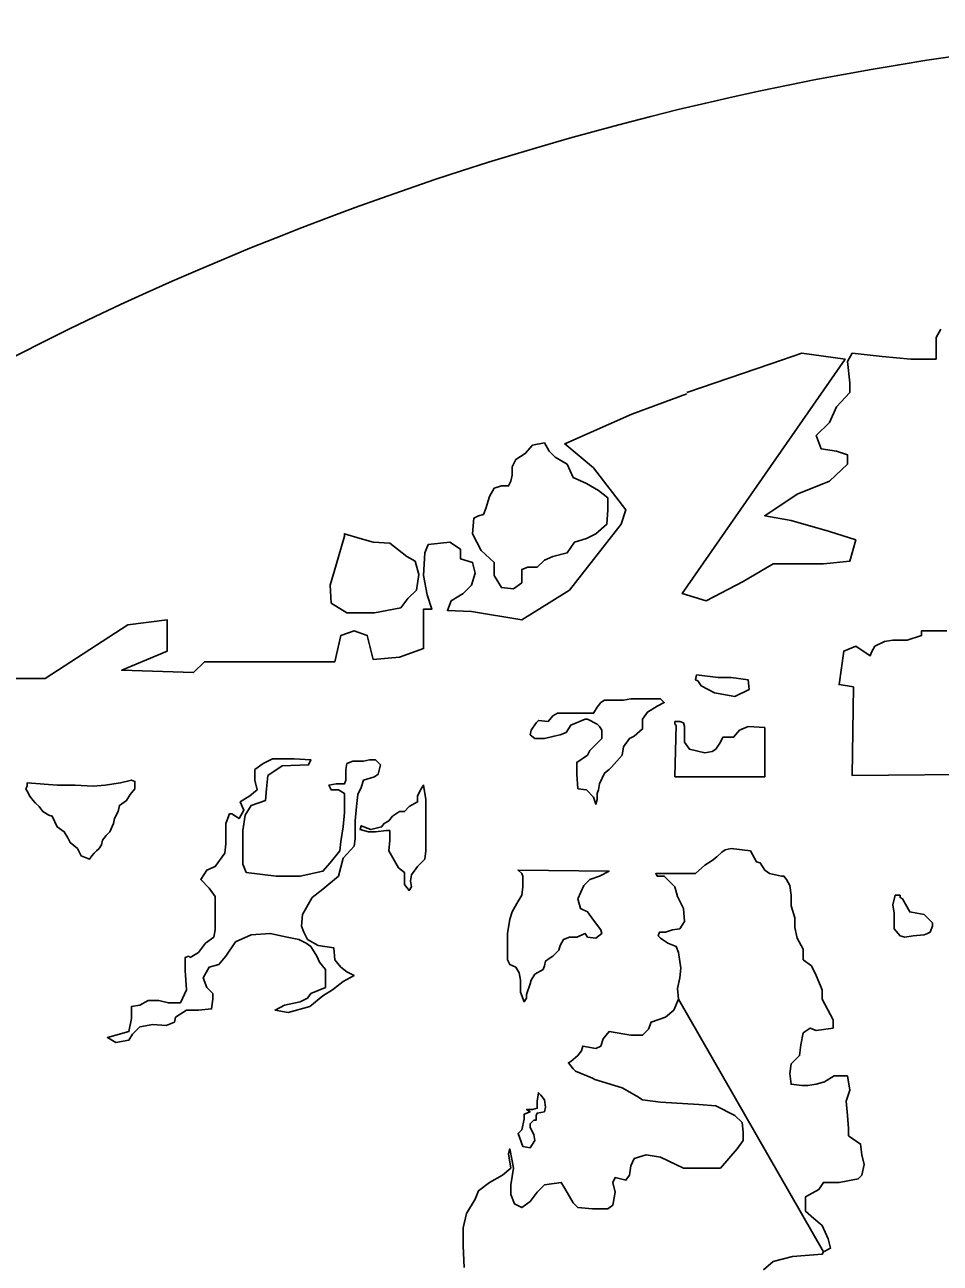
# Model space of a CAD drawing. Extents: x -11.4 to 84.1, y 11.1 to 59.
# Drawn here: x 34.98499 to 35.01735, y 30.54829 to 30.59209 of the extents above; entities that cross this region are included whole.
import ezdxf

# ---------------------------------------------------------------- set-up
doc = ezdxf.new("R2010")
doc.units = 0
doc.layers.add('SH_Data', color=7, linetype='Continuous')

msp = doc.modelspace()

# ---------------------------------------------------------------- linework, layer by layer
at = {"layer": 'SH_Data'}
for p, q in [((35.01322699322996, 30.548691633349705), (35.00810474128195, 30.557623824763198)), ((35.00810474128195, 30.557623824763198), (35.01322699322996, 30.548691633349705))]:
    msp.add_line(p, q, dxfattribs=at)
for points in [[(35.00840106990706, 30.579086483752), (35.011364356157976, 30.580102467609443), (35.01246500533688, 30.580483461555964), (35.01398898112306, 30.58027179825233), (35.00823173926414, 30.571974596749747), (35.00907839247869, 30.571720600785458), (35.01039070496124, 30.572397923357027), (35.01144902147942, 30.573032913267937), (35.01322699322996, 30.573032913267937), (35.014158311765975, 30.573117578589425), (35.01436997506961, 30.573879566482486), (35.013438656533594, 30.574175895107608), (35.01208401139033, 30.57455688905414), (35.01115269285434, 30.574726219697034), (35.012295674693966, 30.57548820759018), (35.013438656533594, 30.575953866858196), (35.01407364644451, 30.576546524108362), (35.01407364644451, 30.576885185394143), (35.01369265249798, 30.577012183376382), (35.01314232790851, 30.577096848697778), (35.0129729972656, 30.5775625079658), (35.013438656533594, 30.578028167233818), (35.01369265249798, 30.578578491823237), (35.014158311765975, 30.579086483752), (35.014158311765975, 30.57942514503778), (35.01407364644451, 30.580187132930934), (35.01424297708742, 30.580483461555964), (35.0153012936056, 30.580356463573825), (35.01631727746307, 30.58027179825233), (35.01720626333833, 30.58027179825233), (35.01720626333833, 30.58103378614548), (35.01737559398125, 30.581330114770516)], [(34.98050384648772, 30.568968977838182), (34.985710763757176, 30.568968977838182), (34.98863171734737, 30.570873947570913), (34.99002869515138, 30.571043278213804), (34.99002869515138, 30.569942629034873), (34.98842005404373, 30.569265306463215), (34.99096001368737, 30.569180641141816), (34.99134100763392, 30.56956163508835), (34.99595526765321, 30.56956163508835), (34.996166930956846, 30.5704929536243), (34.99663259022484, 30.570662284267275), (34.99709824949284, 30.5704929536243), (34.997309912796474, 30.56964630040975), (34.998241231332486, 30.56973096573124), (34.99908788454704, 30.570027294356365), (34.99908788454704, 30.570873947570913), (34.99908788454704, 30.571424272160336), (34.99938421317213, 30.571424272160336), (34.99921488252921, 30.5719322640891), (34.99908788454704, 30.57260958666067), (34.999130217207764, 30.57341390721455), (34.99925721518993, 30.57371023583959), (35.00001920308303, 30.573794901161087), (35.000400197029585, 30.573540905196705), (35.000400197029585, 30.573202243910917), (35.00082352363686, 30.57307524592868), (35.0009081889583, 30.572694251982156), (35.000781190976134, 30.57227092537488), (35.00048486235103, 30.571974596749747), (35.00006153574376, 30.571720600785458), (34.99993453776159, 30.571381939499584), (35.000781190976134, 30.571339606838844), (35.002559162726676, 30.571043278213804), (35.004252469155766, 30.572101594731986), (35.006072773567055, 30.57442989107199), (35.006242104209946, 30.57493788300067), (35.00509912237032, 30.576419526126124), (35.004083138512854, 30.577266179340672), (35.00645376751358, 30.578324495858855), (35.00840106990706, 30.57904415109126)], [(35.0033634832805, 30.57730851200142), (35.00353281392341, 30.577012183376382), (35.003744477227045, 30.576800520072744), (35.00416780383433, 30.576546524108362), (35.00437946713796, 30.576080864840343), (35.00484512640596, 30.575869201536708), (35.00526845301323, 30.575615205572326), (35.00560711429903, 30.57536120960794), (35.00560711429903, 30.57493788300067), (35.00556478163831, 30.57442989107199), (35.00518378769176, 30.57409122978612), (35.00484512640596, 30.573921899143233), (35.00442179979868, 30.573794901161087), (35.00416780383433, 30.57341390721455), (35.00365981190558, 30.57328690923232), (35.0033634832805, 30.57315991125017), (35.003109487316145, 30.57290591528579), (35.00277082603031, 30.57290591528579), (35.002559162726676, 30.572821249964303), (35.002559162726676, 30.572355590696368), (35.002262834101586, 30.572143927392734), (35.00183950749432, 30.57218626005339), (35.00158551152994, 30.57260958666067), (35.00158551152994, 30.57307524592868), (35.001119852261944, 30.573498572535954), (35.00082352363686, 30.57409122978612), (35.00086585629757, 30.574641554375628), (35.00103518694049, 30.574726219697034), (35.0012045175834, 30.574768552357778), (35.001289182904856, 30.574980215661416), (35.00141618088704, 30.575403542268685), (35.00158551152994, 30.575699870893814), (35.00183950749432, 30.57578453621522), (35.002093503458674, 30.57578453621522), (35.00217816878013, 30.575953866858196), (35.002220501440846, 30.576165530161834), (35.002220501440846, 30.57646185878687), (35.00234749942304, 30.57671585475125), (35.00268616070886, 30.57692751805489), (35.002940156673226, 30.577223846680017), (35.0033634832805, 30.57730851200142)], [(34.99879155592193, 30.573117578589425), (34.998918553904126, 30.57265191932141), (34.99883388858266, 30.572101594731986), (34.99853755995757, 30.571805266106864), (34.99828356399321, 30.571466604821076), (34.9973522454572, 30.571297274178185), (34.996378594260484, 30.571297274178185), (34.995828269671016, 30.57163593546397), (34.9957859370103, 30.57227092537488), (34.995997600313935, 30.572990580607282), (34.99629392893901, 30.57400656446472), (34.99629392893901, 30.57409122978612), (34.99684425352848, 30.573921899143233), (34.997309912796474, 30.573794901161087), (34.99790257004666, 30.57375256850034), (34.99849522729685, 30.57328690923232), (34.99879155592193, 30.573117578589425)], [(35.01758725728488, 30.570662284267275), (35.016698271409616, 30.570662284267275), (35.016698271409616, 30.5704929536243), (35.016190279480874, 30.5703236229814), (35.01614794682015, 30.5703236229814), (35.01568228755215, 30.5703236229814), (35.01538595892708, 30.570281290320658), (35.015047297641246, 30.570111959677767), (35.01492029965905, 30.56990029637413), (35.014877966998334, 30.56977329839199), (35.01436997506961, 30.570111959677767), (35.01394664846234, 30.569942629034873), (35.013777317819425, 30.568757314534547), (35.01428530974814, 30.568672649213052), (35.01424297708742, 30.565540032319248), (35.01936522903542, 30.565582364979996)], [(35.00950171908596, 30.569011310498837), (35.00873973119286, 30.56909597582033), (35.00869739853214, 30.568926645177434), (35.00878206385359, 30.568884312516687), (35.00890906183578, 30.568714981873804), (35.009374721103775, 30.568460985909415), (35.01009437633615, 30.568333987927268), (35.01060236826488, 30.568587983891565), (35.01056003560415, 30.568926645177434), (35.00996737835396, 30.569011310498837), (35.00950171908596, 30.569011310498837)], [(35.005395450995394, 30.56714867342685), (35.005395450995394, 30.567021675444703), (35.005395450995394, 30.566852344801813), (35.004972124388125, 30.56642901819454), (35.00488745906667, 30.566259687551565), (35.00450646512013, 30.566005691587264), (35.00450646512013, 30.565582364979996), (35.00454879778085, 30.565074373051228), (35.00484512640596, 30.565032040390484), (35.00509912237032, 30.5647780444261), (35.00518378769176, 30.56452404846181), (35.00522612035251, 30.5646933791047), (35.00522612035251, 30.564905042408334), (35.00526845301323, 30.565032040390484), (35.00531078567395, 30.565243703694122), (35.00548011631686, 30.565624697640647), (35.00564944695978, 30.565751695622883), (35.005734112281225, 30.565836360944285), (35.006115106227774, 30.566259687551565), (35.0061574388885, 30.566556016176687), (35.00636910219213, 30.566852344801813), (35.00653843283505, 30.566937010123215), (35.006834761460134, 30.567191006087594), (35.006834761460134, 30.567529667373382), (35.007004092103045, 30.567783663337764), (35.007342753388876, 30.567995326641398), (35.00759674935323, 30.568122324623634), (35.00746975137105, 30.568249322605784), (35.00713109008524, 30.568249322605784), (35.006411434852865, 30.568249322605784), (35.0061574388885, 30.568206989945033), (35.005903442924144, 30.568206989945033), (35.00548011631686, 30.568206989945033), (35.005353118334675, 30.568122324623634), (35.00522612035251, 30.56795299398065), (35.00509912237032, 30.567741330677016), (35.00488745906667, 30.567741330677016), (35.00471812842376, 30.567741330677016), (35.004252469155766, 30.567741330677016), (35.00382914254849, 30.567741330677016), (35.00365981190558, 30.567656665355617), (35.003490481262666, 30.567445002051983), (35.00315181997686, 30.567487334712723), (35.00306715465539, 30.567402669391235), (35.0028978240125, 30.56714867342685), (35.00285549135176, 30.56697934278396), (35.00302482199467, 30.566852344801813), (35.00315181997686, 30.566852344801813), (35.0033634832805, 30.566852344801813), (35.003702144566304, 30.566937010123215), (35.00391380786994, 30.56697934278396), (35.00412547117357, 30.567064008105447), (35.00421013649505, 30.567191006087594), (35.00429480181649, 30.567318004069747), (35.004802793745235, 30.567529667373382), (35.00488745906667, 30.567529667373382), (35.00522612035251, 30.567360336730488), (35.00531078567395, 30.56727567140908), (35.005395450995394, 30.56714867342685)], [(35.01115269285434, 30.56723333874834), (35.01056003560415, 30.56727567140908), (35.010263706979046, 30.56714867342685), (35.01005204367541, 30.566894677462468), (35.00967104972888, 30.566894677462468), (35.00958638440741, 30.566725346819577), (35.009417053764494, 30.5664713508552), (35.00929005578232, 30.566386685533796), (35.009036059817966, 30.566344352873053), (35.008485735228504, 30.5664713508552), (35.00831640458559, 30.566725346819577), (35.00831640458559, 30.566937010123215), (35.00831640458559, 30.56714867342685), (35.00831640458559, 30.56727567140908), (35.008274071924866, 30.567402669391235), (35.00814707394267, 30.567445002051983), (35.00797774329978, 30.567445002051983), (35.00797774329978, 30.567360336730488), (35.00802007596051, 30.567318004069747), (35.00797774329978, 30.5654976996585), (35.01115269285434, 30.5654976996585), (35.01115269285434, 30.56723333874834)], [(34.99388096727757, 30.561984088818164), (34.992822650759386, 30.562111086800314), (34.99269565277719, 30.562407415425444), (34.99269565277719, 30.562703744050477), (34.99269565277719, 30.563127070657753), (34.99269565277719, 30.563592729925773), (34.99278031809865, 30.564143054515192), (34.9929919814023, 30.564481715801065), (34.99349997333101, 30.564651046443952), (34.99354230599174, 30.565074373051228), (34.993584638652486, 30.565540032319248), (34.99409263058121, 30.56587869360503), (34.9950239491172, 30.565921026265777), (34.995108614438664, 30.566090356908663), (34.99451595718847, 30.56613268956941), (34.993753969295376, 30.56613268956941), (34.99341530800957, 30.565963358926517), (34.99311897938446, 30.565751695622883), (34.99311897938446, 30.565370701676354), (34.99320364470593, 30.565032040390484), (34.99294964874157, 30.564820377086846), (34.99261098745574, 30.564608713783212), (34.99273798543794, 30.56431238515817), (34.99256865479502, 30.564016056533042), (34.99231465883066, 30.564185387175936), (34.9922299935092, 30.564185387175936), (34.99210299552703, 30.56384672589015), (34.99210299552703, 30.563465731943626), (34.99210299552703, 30.563127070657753), (34.99206066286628, 30.562788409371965), (34.99172200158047, 30.56232275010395), (34.99142567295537, 30.562195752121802), (34.991214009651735, 30.561857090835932), (34.99151033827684, 30.561560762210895), (34.99172200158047, 30.56126443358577), (34.99172200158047, 30.560714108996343), (34.99172200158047, 30.560079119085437), (34.99167966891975, 30.559825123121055), (34.99138334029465, 30.559613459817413), (34.99112934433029, 30.559274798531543), (34.990833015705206, 30.559105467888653), (34.99079068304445, 30.559147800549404), (34.99066368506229, 30.559105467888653), (34.99066368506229, 30.55863980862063), (34.990706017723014, 30.557962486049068), (34.990494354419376, 30.557496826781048), (34.99007102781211, 30.557496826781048), (34.98973236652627, 30.557581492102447), (34.98935137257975, 30.557581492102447), (34.989055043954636, 30.55741216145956), (34.98875871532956, 30.557369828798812), (34.98875871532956, 30.556946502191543), (34.988674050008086, 30.55648084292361), (34.98820839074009, 30.556353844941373), (34.987912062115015, 30.556269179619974), (34.98820839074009, 30.556099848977), (34.988674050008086, 30.556184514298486), (34.98880104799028, 30.556396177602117), (34.989055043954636, 30.556650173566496), (34.98952070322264, 30.556734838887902), (34.989986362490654, 30.556692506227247), (34.99028269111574, 30.556819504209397), (34.990325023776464, 30.556988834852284), (34.990706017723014, 30.55724283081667), (34.99112934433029, 30.55724283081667), (34.991595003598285, 30.557285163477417), (34.99163733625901, 30.557623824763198), (34.99163733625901, 30.557835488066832), (34.99142567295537, 30.558047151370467), (34.9912986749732, 30.558385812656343), (34.99151033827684, 30.55876680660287), (34.99184899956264, 30.55885147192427), (34.99210299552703, 30.559147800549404), (34.99244165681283, 30.55965579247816), (34.9929919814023, 30.559909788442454), (34.993669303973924, 30.5599521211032), (34.99426196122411, 30.559825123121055), (34.99468528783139, 30.559740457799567), (34.99493928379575, 30.559613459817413), (34.995108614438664, 30.559486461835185), (34.9953202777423, 30.559147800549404), (34.99540494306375, 30.558936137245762), (34.995616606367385, 30.55868214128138), (34.995616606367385, 30.558385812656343), (34.995616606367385, 30.558047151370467), (34.995108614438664, 30.557835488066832), (34.99498161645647, 30.557666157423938), (34.994727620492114, 30.55753915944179), (34.994177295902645, 30.55741216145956), (34.99383863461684, 30.55724283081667), (34.99430429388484, 30.557158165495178), (34.99506628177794, 30.557369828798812), (34.99553194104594, 30.557750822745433), (34.99587060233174, 30.557962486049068), (34.99625159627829, 30.558258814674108), (34.99663259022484, 30.558470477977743), (34.996378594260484, 30.558597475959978), (34.996166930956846, 30.55876680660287), (34.99595526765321, 30.55902080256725), (34.99591293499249, 30.559444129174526), (34.99536261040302, 30.559528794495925)], [(34.99536261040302, 30.559528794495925), (34.99498161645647, 30.559740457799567), (34.99485461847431, 30.55999445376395), (34.99476995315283, 30.560206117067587), (34.99481228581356, 30.560629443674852), (34.99515094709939, 30.561222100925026), (34.99553194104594, 30.56151842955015), (34.99608226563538, 30.561984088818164), (34.99625159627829, 30.562619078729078), (34.99663259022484, 30.563042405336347), (34.99667492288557, 30.563296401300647), (34.99667492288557, 30.56367739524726), (34.99667492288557, 30.563931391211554), (34.996717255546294, 30.564439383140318), (34.996759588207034, 30.564862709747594), (34.9968865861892, 30.565116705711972), (34.99697125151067, 30.565370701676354), (34.9973522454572, 30.5654976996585), (34.997479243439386, 30.565582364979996), (34.99756390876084, 30.565921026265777), (34.99739457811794, 30.566090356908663), (34.9971829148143, 30.566090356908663), (34.99697125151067, 30.566048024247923), (34.99659025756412, 30.566048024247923), (34.996378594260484, 30.565963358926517), (34.99633626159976, 30.565751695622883), (34.99633626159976, 30.565582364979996), (34.99633626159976, 30.565370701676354), (34.99629392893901, 30.565243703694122), (34.995997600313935, 30.565243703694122), (34.99574360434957, 30.565201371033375), (34.995828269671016, 30.565032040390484), (34.99608226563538, 30.565032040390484), (34.99629392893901, 30.564905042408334), (34.99629392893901, 30.564608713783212), (34.99629392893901, 30.564227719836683), (34.99625159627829, 30.563719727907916), (34.996166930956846, 30.563211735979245), (34.99612459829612, 30.56287307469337), (34.9957859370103, 30.562449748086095), (34.99553194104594, 30.56215341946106), (34.994727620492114, 30.561984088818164), (34.99388096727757, 30.561984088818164)], [(34.98816605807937, 30.564016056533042), (34.988293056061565, 30.56427005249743), (34.988335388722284, 30.564481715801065), (34.98858938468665, 30.564651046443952), (34.98871638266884, 30.564862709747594), (34.988885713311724, 30.565074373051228), (34.988885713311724, 30.565328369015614), (34.98875871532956, 30.565370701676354), (34.98837772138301, 30.565286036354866), (34.98782739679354, 30.565201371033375), (34.98740407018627, 30.565159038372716), (34.98676908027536, 30.565201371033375), (34.98613409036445, 30.565201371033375), (34.98507577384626, 30.565286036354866), (34.98507577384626, 30.565159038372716), (34.98503344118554, 30.565074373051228), (34.98511810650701, 30.564905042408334), (34.985160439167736, 30.564820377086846), (34.98528743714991, 30.564651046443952), (34.985372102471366, 30.564566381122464), (34.98549910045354, 30.564439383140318), (34.98562609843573, 30.56427005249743), (34.98583776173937, 30.564143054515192), (34.985964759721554, 30.56410072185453), (34.98613409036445, 30.563719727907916), (34.98638808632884, 30.563550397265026), (34.986515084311, 30.56333873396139), (34.98659974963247, 30.5631694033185), (34.98685374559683, 30.56295774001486), (34.986980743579, 30.562703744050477), (34.9872770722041, 30.562576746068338), (34.987361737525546, 30.562703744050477), (34.98744640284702, 30.562788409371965), (34.98753106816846, 30.56287307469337), (34.98761573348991, 30.56295774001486), (34.98770039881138, 30.563084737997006), (34.987742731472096, 30.56325406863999), (34.98786972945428, 30.56342339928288), (34.98799672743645, 30.563550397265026), (34.98812372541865, 30.56384672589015), (34.98816605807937, 30.564016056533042)], [(34.99917254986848, 30.563719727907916), (34.99917254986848, 30.564227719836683), (34.99917254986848, 30.5646933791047), (34.99908788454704, 30.565201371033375), (34.99900321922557, 30.565074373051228), (34.9988762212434, 30.564820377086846), (34.9988762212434, 30.564608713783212), (34.9985798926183, 30.564439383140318), (34.99841056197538, 30.56427005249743), (34.998241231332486, 30.56427005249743), (34.99798723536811, 30.56410072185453), (34.99786023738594, 30.563931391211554), (34.997690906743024, 30.56384672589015), (34.997606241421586, 30.563719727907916), (34.99722524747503, 30.563635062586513), (34.9968865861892, 30.563762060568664), (34.99684425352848, 30.563635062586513), (34.99714058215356, 30.563550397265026), (34.99739457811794, 30.563550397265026), (34.99777557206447, 30.563592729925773), (34.99790257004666, 30.563592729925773), (34.99790257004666, 30.56325406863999), (34.99786023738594, 30.56287307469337), (34.998198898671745, 30.56228041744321), (34.99841056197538, 30.562111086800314), (34.99841056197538, 30.561687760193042), (34.9985798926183, 30.561476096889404), (34.99866455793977, 30.561603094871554), (34.99862222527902, 30.56181475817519), (34.99866455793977, 30.562026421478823), (34.9988762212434, 30.56232275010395), (34.999130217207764, 30.562576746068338), (34.99917254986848, 30.56287307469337), (34.99917254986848, 30.563381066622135), (34.99917254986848, 30.563719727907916)], [(35.01322699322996, 30.548691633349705), (35.01348098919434, 30.54881863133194), (35.013396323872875, 30.54915729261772), (35.01318466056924, 30.54962295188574), (35.012888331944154, 30.54987694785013), (35.01259200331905, 30.55013094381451), (35.01259200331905, 30.550638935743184), (35.013057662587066, 30.550892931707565), (35.01322699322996, 30.551146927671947), (35.013777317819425, 30.551146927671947), (35.01445464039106, 30.55127392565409), (35.01458163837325, 30.55140092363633), (35.014666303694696, 30.551781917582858), (35.01458163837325, 30.55212057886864), (35.014539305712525, 30.552501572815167), (35.014115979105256, 30.552797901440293), (35.014115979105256, 30.553051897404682), (35.01407364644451, 30.553517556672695), (35.01403131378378, 30.55402554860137), (35.014158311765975, 30.5544065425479), (35.01407364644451, 30.554914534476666), (35.013607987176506, 30.554914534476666), (35.013269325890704, 30.554702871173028), (35.0129729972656, 30.554618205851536), (35.012676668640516, 30.55457587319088), (35.01246500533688, 30.55457587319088), (35.01208401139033, 30.554618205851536), (35.01204167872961, 30.55499919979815), (35.01208401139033, 30.55533786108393), (35.01238034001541, 30.555634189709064), (35.01242267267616, 30.556015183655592), (35.012507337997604, 30.55643851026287), (35.01276133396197, 30.556607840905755), (35.0129729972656, 30.556523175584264), (35.01356565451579, 30.556607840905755), (35.01356565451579, 30.556904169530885), (35.01318466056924, 30.557623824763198), (35.01318466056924, 30.557962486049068), (35.0129729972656, 30.558470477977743), (35.01280366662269, 30.558809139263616), (35.012507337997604, 30.55902080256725), (35.012507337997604, 30.559401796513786), (35.012295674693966, 30.559782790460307), (35.01221100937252, 30.560163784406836), (35.01221100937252, 30.56050244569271), (35.01208401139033, 30.560925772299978), (35.01208401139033, 30.561306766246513), (35.01204167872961, 30.561645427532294), (35.01191468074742, 30.561857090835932), (35.011830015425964, 30.561984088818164), (35.0117453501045, 30.561984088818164), (35.01132202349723, 30.56206875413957), (35.01115269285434, 30.562195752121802), (35.01098336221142, 30.562449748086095), (35.010856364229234, 30.562492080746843), (35.010644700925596, 30.56287307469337), (35.00996737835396, 30.56295774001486), (35.009755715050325, 30.56291540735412), (35.00962871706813, 30.562830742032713), (35.00945938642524, 30.562661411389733), (35.00929005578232, 30.56253441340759), (35.009036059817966, 30.562365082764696), (35.00869739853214, 30.56206875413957), (35.007300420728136, 30.56206875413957), (35.007342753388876, 30.561984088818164), (35.00759674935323, 30.561984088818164), (35.00780841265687, 30.56177242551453), (35.00797774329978, 30.561603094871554), (35.00806240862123, 30.56126443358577), (35.008274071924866, 30.56084110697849), (35.00831640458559, 30.560375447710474), (35.00814707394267, 30.560121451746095), (35.007893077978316, 30.560079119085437), (35.00763908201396, 30.55999445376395), (35.00742741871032, 30.55999445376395), (35.007385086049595, 30.5598674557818), (35.00746975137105, 30.559782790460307), (35.007723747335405, 30.559613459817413), (35.00802007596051, 30.559486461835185), (35.00810474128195, 30.559274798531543), (35.00818940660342, 30.558724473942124), (35.00814707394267, 30.558385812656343), (35.00806240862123, 30.558004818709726), (35.00810474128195, 30.557623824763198)], [(35.002559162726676, 30.561306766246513), (35.00238983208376, 30.561010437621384), (35.002220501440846, 30.560714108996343), (35.0021358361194, 30.56046011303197), (35.00205117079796, 30.5599521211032), (35.00205117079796, 30.55957112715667), (35.00205117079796, 30.559147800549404), (35.00205117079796, 30.55902080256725), (35.0021358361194, 30.55885147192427), (35.00234749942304, 30.55876680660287), (35.002474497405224, 30.55855514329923), (35.00251683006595, 30.558301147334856), (35.00251683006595, 30.55787782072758), (35.00264382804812, 30.55753915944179), (35.00272849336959, 30.557666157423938), (35.00272849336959, 30.557793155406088), (35.00285549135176, 30.558174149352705), (35.0028978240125, 30.558301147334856), (35.00302482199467, 30.558512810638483), (35.003321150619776, 30.55868214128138), (35.0033634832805, 30.558809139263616), (35.00340581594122, 30.558978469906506), (35.00353281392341, 30.55906313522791), (35.00365981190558, 30.559147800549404), (35.003871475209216, 30.55935946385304), (35.00391380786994, 30.559528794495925), (35.004040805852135, 30.559740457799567), (35.004252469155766, 30.559825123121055), (35.00450646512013, 30.559825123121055), (35.004802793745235, 30.5599521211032), (35.00488745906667, 30.559825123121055), (35.00518378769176, 30.559782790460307), (35.005395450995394, 30.5599521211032), (35.005353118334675, 30.560079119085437), (35.00509912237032, 30.56041778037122), (35.00488745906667, 30.560714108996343), (35.004633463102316, 30.56084110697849), (35.00454879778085, 30.561179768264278), (35.00476046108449, 30.561645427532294), (35.004972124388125, 30.561857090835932), (35.00531078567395, 30.561984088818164), (35.00564944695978, 30.56215341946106), (35.002432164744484, 30.562195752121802), (35.002559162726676, 30.56206875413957), (35.002559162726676, 30.56206875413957), (35.002601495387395, 30.561984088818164), (35.002601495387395, 30.56181475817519), (35.002601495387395, 30.561603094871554), (35.002559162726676, 30.561306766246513)], [(35.01640194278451, 30.5598674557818), (35.01678293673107, 30.559909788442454), (35.016909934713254, 30.5599521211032), (35.0169946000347, 30.55999445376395), (35.017079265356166, 30.560206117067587), (35.017079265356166, 30.56033311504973), (35.01678293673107, 30.560629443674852), (35.0165289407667, 30.5606717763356), (35.01627494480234, 30.560714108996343), (35.01602094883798, 30.561179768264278), (35.01593628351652, 30.561222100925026), (35.01593628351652, 30.561306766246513), (35.0157669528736, 30.561306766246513), (35.01568228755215, 30.56096810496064), (35.01572462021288, 30.5606717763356), (35.01572462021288, 30.56041778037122), (35.01572462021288, 30.560121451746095), (35.01593628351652, 30.5598674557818), (35.01610561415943, 30.559825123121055), (35.01640194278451, 30.5598674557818)], [(35.00810474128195, 30.557623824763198), (35.00793541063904, 30.55724283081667), (35.00763908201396, 30.556988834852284), (35.00713109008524, 30.556819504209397), (35.007046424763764, 30.556565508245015), (35.006834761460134, 30.556353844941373), (35.006411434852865, 30.556353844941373), (35.00564944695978, 30.55648084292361), (35.00543778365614, 30.556226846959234), (35.005353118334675, 30.555972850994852), (35.00518378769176, 30.555888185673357), (35.00471812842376, 30.555972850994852), (35.00467579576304, 30.555803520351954), (35.00454879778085, 30.555634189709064), (35.00429480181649, 30.555422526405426), (35.00421013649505, 30.555380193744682), (35.00437946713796, 30.555168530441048), (35.004464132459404, 30.555083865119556), (35.00505678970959, 30.554829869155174), (35.00514145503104, 30.554787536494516), (35.006115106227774, 30.554491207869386), (35.006623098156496, 30.55419487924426), (35.006834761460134, 30.554067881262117), (35.00746975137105, 30.55398321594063), (35.008824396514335, 30.553898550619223), (35.009417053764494, 30.55385621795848), (35.01009437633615, 30.553517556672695), (35.01034837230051, 30.553263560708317), (35.01039070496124, 30.552924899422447), (35.01039070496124, 30.552628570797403), (35.010179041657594, 30.552332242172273), (35.00988271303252, 30.551993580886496), (35.00958638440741, 30.551654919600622), (35.00857040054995, 30.551654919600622), (35.008274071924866, 30.551654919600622), (35.00746975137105, 30.55203591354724), (35.006961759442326, 30.55212057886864), (35.00653843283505, 30.551993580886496), (35.006411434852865, 30.55173958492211), (35.00636910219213, 30.55140092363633), (35.006242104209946, 30.551231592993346), (35.00586111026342, 30.551316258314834), (35.005776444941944, 30.551146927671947), (35.00586111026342, 30.550808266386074), (35.005776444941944, 30.55034260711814), (35.00560711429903, 30.550215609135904), (35.00505678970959, 30.550215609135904), (35.00454879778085, 30.55025794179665), (35.00437946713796, 30.550427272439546), (35.004083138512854, 30.550935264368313), (35.00395614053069, 30.551146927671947), (35.0033634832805, 30.551062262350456), (35.003109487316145, 30.550808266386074), (35.00285549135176, 30.550469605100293), (35.002559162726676, 30.55025794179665), (35.00230516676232, 30.550384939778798), (35.00217816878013, 30.55072360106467), (35.00217816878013, 30.551062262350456), (35.002262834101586, 30.551654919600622), (35.002220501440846, 30.551908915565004), (35.0021358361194, 30.552332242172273), (35.002093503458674, 30.552162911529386), (35.00217816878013, 30.551654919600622), (35.00188184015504, 30.55140092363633), (35.00141618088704, 30.551146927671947), (35.00103518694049, 30.55085059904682), (35.0009081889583, 30.55055427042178), (35.000611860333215, 30.550046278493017), (35.00048486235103, 30.549538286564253), (35.00048486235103, 30.54890329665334), (35.000527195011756, 30.548141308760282)], [(35.00285549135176, 30.553094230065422), (35.00285549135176, 30.55322122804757), (35.002982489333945, 30.553348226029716), (35.00306715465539, 30.553348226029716), (35.00306715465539, 30.553517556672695), (35.003109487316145, 30.553602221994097), (35.0033634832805, 30.553644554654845), (35.00340581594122, 30.553813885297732), (35.0033634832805, 30.554067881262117), (35.00323648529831, 30.554237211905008), (35.00315181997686, 30.554321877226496), (35.003109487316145, 30.55402554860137), (35.003109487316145, 30.55377155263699), (35.002940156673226, 30.553729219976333), (35.00272849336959, 30.553729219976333), (35.00285549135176, 30.553644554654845), (35.00264382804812, 30.55355988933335), (35.00264382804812, 30.553390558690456), (35.002559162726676, 30.553009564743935), (35.002432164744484, 30.55288256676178), (35.002601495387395, 30.55241690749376), (35.00285549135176, 30.55237457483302), (35.00302482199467, 30.552628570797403), (35.002982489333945, 30.55284023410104), (35.00285549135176, 30.553094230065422)], [(35.01111036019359, 30.548056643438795), (35.01144902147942, 30.54835297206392), (35.01212634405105, 30.548522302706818), (35.01318466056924, 30.548606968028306), (35.01322699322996, 30.548691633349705)]]:
    msp.add_lwpolyline(points, dxfattribs=at)
for centre, radius, start, end in [((35.03317604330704, 30.485779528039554), 0.10631429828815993, 88.56204999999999, 123.02134444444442), ((35.04273413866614, 30.44405379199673), 0.15509790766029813, 123.26798611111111, 273.1706305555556)]:
    msp.add_arc(centre, radius, start, end, dxfattribs=at)

doc.saveas('drawing.dxf')
